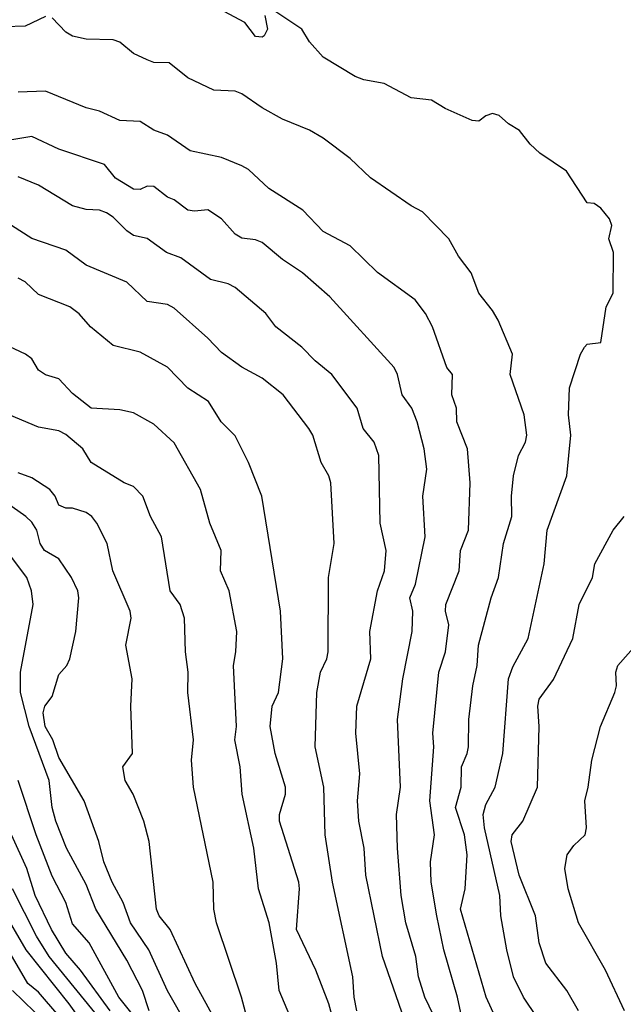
# Model space of a CAD drawing. Header units: metres. Extents: x -51132 to -49532, y -231222 to -229437.
# Tile 437 of 656: x -50151 to -50107, y -230591 to -230518. Entities that reach past the tile are written whole.
import ezdxf

# ---------------------------------------------------------------- set-up
doc = ezdxf.new("R2010")
doc.units = ezdxf.units.M
for name, color, linetype in [('CONTOUR_HALF', 8, 'Continuous'), ('CONTOUR_INDEX', 1, 'Continuous'), ('CONTOUR_INTER', 3, 'Continuous')]:
    doc.layers.add(name, color=color, linetype=linetype)

msp = doc.modelspace()

# ---------------------------------------------------------------- linework, layer by layer
at = {"layer": 'CONTOUR_HALF'}
for points, elevation in [([(-50149.58, -230517.834), (-50151.08, -230518.528), (-50152.58, -230518.589), (-50155.08, -230517.834), (-50156.58, -230518.58), (-50157.08, -230518.419), (-50157.275, -230518.259), (-50157.919, -230516.759)], 75.5), ([(-50115.454, -230593.759), (-50117.036, -230590.259), (-50118.952, -230583.759), (-50118.601, -230582.259), (-50118.458, -230579.759), (-50118.651, -230578.259), (-50119.322, -230576.259), (-50118.904, -230574.759), (-50118.878, -230573.259), (-50118.445, -230572.259), (-50118.358, -230571.759), (-50118.322, -230569.759), (-50118.026, -230567.259), (-50117.711, -230565.759), (-50117.608, -230564.259), (-50116.674, -230560.759), (-50116.13, -230559.259), (-50115.765, -230556.759), (-50115.152, -230554.759), (-50115.187, -230553.259), (-50115.036, -230551.759), (-50114.658, -230550.259), (-50114.135, -230549.259), (-50114.057, -230548.759), (-50114.232, -230547.259), (-50115.286, -230544.259), (-50115.111, -230542.759), (-50116.168, -230540.259), (-50116.58, -230539.532), (-50117.585, -230538.259), (-50118.165, -230536.759), (-50119.08, -230535.52), (-50119.814, -230534.259), (-50121.748, -230532.259), (-50122.58, -230531.815), (-50125.58, -230529.735), (-50127.08, -230528.311), (-50129.08, -230526.813), (-50130.08, -230526.231), (-50132.08, -230525.408), (-50133.58, -230524.583), (-50135.08, -230523.539), (-50135.58, -230523.345), (-50137.152, -230523.259), (-50139.08, -230522.352), (-50140.436, -230521.259), (-50141.58, -230521.231), (-50142.08, -230521.032), (-50143.08, -230520.559), (-50144.08, -230519.713), (-50144.58, -230519.54), (-50146.58, -230519.489), (-50147.58, -230519.274), (-50148.08, -230518.991), (-50149.08, -230517.922)], 75.5), ([(-50119.655, -230594.259), (-50121.568, -230590.259), (-50122.044, -230588.759), (-50122.229, -230587.259), (-50122.974, -230584.759), (-50123.321, -230582.759), (-50123.587, -230579.259), (-50123.677, -230576.759), (-50123.359, -230574.759), (-50123.598, -230569.759), (-50123.206, -230566.759), (-50122.509, -230563.259), (-50122.461, -230561.759), (-50122.683, -230560.759), (-50122.253, -230559.759), (-50121.545, -230556.259), (-50121.715, -230553.259), (-50121.427, -230551.259), (-50121.63, -230549.759), (-50122.151, -230547.759), (-50122.54, -230546.759), (-50123.238, -230545.759), (-50123.597, -230544.259), (-50123.831, -230543.759), (-50128.58, -230538.52), (-50130.61, -230536.759), (-50132.08, -230535.781), (-50133.58, -230534.523), (-50134.08, -230534.327), (-50135.08, -230534.2), (-50135.58, -230533.897), (-50136.58, -230532.778), (-50137.58, -230532.095), (-50138.58, -230532.213), (-50139.08, -230532.127), (-50140.08, -230531.374), (-50140.58, -230531.18), (-50141.58, -230530.372), (-50142.08, -230530.365), (-50142.58, -230530.603), (-50143.08, -230530.588), (-50144.398, -230529.759), (-50145.21, -230528.759), (-50148.58, -230527.636), (-50150.58, -230526.7), (-50153.58, -230527.175)], 74.5), ([(-50126.596, -230591.259), (-50126.795, -230590.259), (-50126.877, -230588.759), (-50128.392, -230581.759), (-50128.923, -230578.259), (-50129.027, -230574.759), (-50129.679, -230571.759), (-50129.538, -230567.759), (-50129.271, -230566.259), (-50128.805, -230565.259), (-50128.71, -230564.759), (-50128.688, -230559.259), (-50128.263, -230556.759), (-50128.522, -230552.259), (-50128.667, -230551.759), (-50129.226, -230550.759), (-50129.832, -230548.759), (-50130.128, -230548.259), (-50132.032, -230545.759), (-50133.58, -230544.534), (-50135.08, -230543.734), (-50136.58, -230542.653), (-50137.58, -230541.578), (-50140.08, -230539.368), (-50140.58, -230539.11), (-50142.08, -230538.875), (-50143.58, -230537.438), (-50146.58, -230536.181), (-50148.08, -230535.08), (-50150.58, -230534.217), (-50152.089, -230533.259)], 73.5), ([(-50131.075, -230592.759), (-50132.331, -230589.759), (-50132.511, -230587.759), (-50133.054, -230584.759), (-50133.848, -230582.259), (-50134.203, -230579.259), (-50135.051, -230575.259), (-50135.207, -230573.259), (-50135.59, -230571.259), (-50135.472, -230570.259), (-50135.709, -230565.759), (-50135.521, -230564.759), (-50135.441, -230563.259), (-50136.013, -230560.259), (-50136.645, -230558.759), (-50136.596, -230557.259), (-50137.433, -230555.259), (-50138.124, -230552.759), (-50140.08, -230549.323), (-50141.58, -230547.945), (-50143.08, -230547.11), (-50144.08, -230546.875), (-50146.193, -230546.759), (-50147.58, -230545.661), (-50148.58, -230544.585), (-50149.58, -230544.285), (-50150.08, -230543.956), (-50150.58, -230543.104), (-50151.053, -230542.759), (-50153.08, -230541.831)], 72.5), ([(-50136.6, -230592.759), (-50138.528, -230589.259), (-50140.36, -230585.259), (-50141.196, -230584.259), (-50141.379, -230583.759), (-50141.916, -230578.759), (-50142.318, -230577.259), (-50143.106, -230575.259), (-50143.691, -230574.259), (-50143.857, -230573.259), (-50143.149, -230572.259), (-50143.286, -230568.759), (-50143.18, -230566.759), (-50143.642, -230564.259), (-50143.261, -230562.259), (-50143.325, -230561.759), (-50144.593, -230558.759), (-50145.014, -230556.759), (-50145.787, -230555.259), (-50146.162, -230554.759), (-50146.58, -230554.46), (-50147.58, -230554.143), (-50148.08, -230554.149), (-50148.58, -230553.915), (-50148.853, -230553.259), (-50149.261, -230552.759), (-50150.58, -230551.895), (-50151.58, -230551.522)], 71.5), ([(-50110.23, -230591.259), (-50111.098, -230589.759), (-50112.644, -230587.759), (-50113.145, -230586.259), (-50113.415, -230584.259), (-50114.617, -230581.259), (-50115.2, -230578.759), (-50115.117, -230578.259), (-50114.345, -230577.259), (-50113.267, -230574.759), (-50113.128, -230570.259), (-50113.244, -230568.759), (-50113.147, -230568.259), (-50112.08, -230566.786), (-50110.651, -230563.759), (-50110.172, -230561.259), (-50109.209, -230559.259), (-50109.028, -230558.259), (-50107.665, -230555.759), (-50106.862, -230554.759)], 76.5), ([(-50141.918, -230591.259), (-50142.418, -230589.759), (-50143.58, -230587.519), (-50145.847, -230583.759), (-50146.58, -230581.939), (-50148.033, -230579.259), (-50148.822, -230577.259), (-50149.078, -230576.259), (-50149.314, -230574.259), (-50150.781, -230570.259), (-50151.411, -230567.759), (-50151.422, -230566.259), (-50150.487, -230561.259), (-50150.607, -230560.259), (-50150.957, -230559.259), (-50152.08, -230557.764)], 70.5), ([(-50144.795, -230591.259), (-50146.981, -230588.259), (-50148.08, -230587.007), (-50149.12, -230585.259), (-50150.333, -230582.759), (-50150.951, -230580.759), (-50152.084, -230578.259)], 69.5), ([(-50145.342, -230594.259), (-50147.836, -230590.759), (-50150.991, -230586.759), (-50152.756, -230583.759)], 68.5), ([(-50149.58, -230592.143), (-50152, -230589.759)], 67.5)]:
    msp.add_lwpolyline(points, dxfattribs=dict(at, elevation=elevation))
at = {"layer": 'CONTOUR_INDEX'}
for points, elevation in [([(-50118.841, -230591.759), (-50119.153, -230590.259), (-50120.161, -230586.759), (-50120.681, -230584.259), (-50121.103, -230581.759), (-50121.166, -230580.259), (-50120.865, -230578.259), (-50121.2, -230575.759), (-50120.908, -230571.759), (-50120.976, -230570.759), (-50120.53, -230566.259), (-50120.059, -230564.759), (-50119.799, -230562.759), (-50120.049, -230561.759), (-50120.012, -230561.259), (-50119.038, -230558.759), (-50118.949, -230557.259), (-50118.339, -230555.759), (-50118.218, -230552.259), (-50118.418, -230549.759), (-50119.202, -230547.759), (-50119.248, -230546.759), (-50119.591, -230545.759), (-50119.534, -230544.259), (-50119.938, -230543.759), (-50120.998, -230540.759), (-50121.522, -230539.759), (-50122.279, -230538.759), (-50125.08, -230536.725), (-50127.08, -230534.767), (-50129.08, -230533.696), (-50130.58, -230532.12), (-50133.08, -230530.518), (-50134.58, -230529.134), (-50135.08, -230528.853), (-50136.58, -230528.235), (-50138.903, -230527.759), (-50140.58, -230526.587), (-50141.58, -230526.22), (-50142.58, -230525.576), (-50144.08, -230525.505), (-50145.58, -230524.821), (-50146.58, -230524.564), (-50149.58, -230523.344), (-50151.58, -230523.422)], 75), ([(-50143.08, -230591.609), (-50144.163, -230590.259), (-50146.361, -230586.259), (-50147.58, -230584.842), (-50148.08, -230583.265), (-50149.08, -230581.317), (-50150.266, -230578.259), (-50151.58, -230574.259)], 70)]:
    msp.add_lwpolyline(points, dxfattribs=dict(at, elevation=elevation))
at = {"layer": 'CONTOUR_INTER'}
for points, elevation in [([(-50133.375, -230517.759), (-50133.199, -230518.759), (-50133.437, -230519.259), (-50133.58, -230519.363), (-50134.08, -230519.311), (-50134.866, -230518.259), (-50136.749, -230517.259)], 76), ([(-50113.29, -230591.759), (-50114.298, -230590.259), (-50115.033, -230588.759), (-50115.533, -230586.759), (-50115.957, -230584.259), (-50116.039, -230582.759), (-50117.181, -230577.759), (-50117.268, -230576.759), (-50117.08, -230576.027), (-50116.372, -230574.759), (-50115.822, -230572.259), (-50115.407, -230566.759), (-50115.08, -230565.853), (-50113.952, -230563.759), (-50112.755, -230558.259), (-50112.534, -230555.759), (-50111.095, -230551.759), (-50110.809, -230548.759), (-50110.965, -230547.259), (-50110.904, -230545.259), (-50110.083, -230542.759), (-50109.8, -230542.259), (-50109.58, -230542.029), (-50108.58, -230541.909), (-50108.179, -230539.259), (-50107.67, -230538.259), (-50107.653, -230535.259), (-50107.992, -230534.259), (-50107.76, -230533.259), (-50107.938, -230532.759), (-50108.58, -230531.98), (-50109.08, -230531.646), (-50109.58, -230531.58), (-50111.111, -230529.259), (-50113.08, -230527.92), (-50113.792, -230527.259), (-50114.58, -230526.249), (-50115.387, -230525.759), (-50116.08, -230525.144), (-50116.58, -230524.999), (-50117.08, -230525.172), (-50117.58, -230525.555), (-50118.08, -230525.515), (-50120.08, -230524.633), (-50121.08, -230524.016), (-50122.58, -230523.833), (-50124.58, -230522.779), (-50126.08, -230522.501), (-50126.707, -230522.259), (-50129.08, -230520.832), (-50130.08, -230519.697), (-50130.656, -230518.759), (-50132.58, -230517.485)], 76), ([(-50123.08, -230591.943), (-50124.694, -230587.259), (-50125.925, -230581.259), (-50126.057, -230579.259), (-50126.436, -230577.259), (-50126.546, -230575.759), (-50126.368, -230573.759), (-50126.673, -230570.759), (-50126.585, -230568.759), (-50125.559, -230565.259), (-50125.636, -230563.259), (-50125.065, -230560.259), (-50124.556, -230558.759), (-50124.421, -230557.259), (-50124.873, -230555.259), (-50124.963, -230550.259), (-50125.322, -230549.259), (-50126.135, -230548.259), (-50126.563, -230546.759), (-50128.439, -230544.259), (-50129.667, -230543.259), (-50130.655, -230542.259), (-50132.568, -230540.759), (-50133.315, -230539.759), (-50135.58, -230537.846), (-50136.08, -230537.574), (-50137.398, -230537.259), (-50139.58, -230535.649), (-50140.633, -230535.259), (-50142.08, -230534.218), (-50143.08, -230533.991), (-50143.58, -230533.663), (-50144.58, -230532.638), (-50145.08, -230532.334), (-50145.58, -230532.14), (-50146.58, -230532.077), (-50147.58, -230531.8), (-50150.08, -230530.287), (-50151.58, -230529.679)], 74), ([(-50127.977, -230593.259), (-50128.67, -230590.759), (-50129.611, -230588.259), (-50131.059, -230585.259), (-50130.82, -230582.259), (-50130.877, -230581.759), (-50132.308, -230577.259), (-50132.301, -230576.759), (-50131.863, -230575.259), (-50131.851, -230574.759), (-50132.63, -230572.259), (-50132.985, -230570.259), (-50132.845, -230568.759), (-50132.374, -230567.759), (-50132.057, -230565.259), (-50132.229, -230561.759), (-50133.616, -230553.259), (-50134.589, -230550.759), (-50135.58, -230548.796), (-50136.608, -230547.759), (-50137.533, -230546.259), (-50139.08, -230545.28), (-50140.58, -230543.728), (-50142.58, -230542.609), (-50144.58, -230542.127), (-50146.246, -230540.759), (-50147.08, -230539.777), (-50147.778, -230539.259), (-50150.08, -230538.349), (-50151.08, -230537.433), (-50151.58, -230537.144)], 73), ([(-50134.444, -230592.759), (-50135.119, -230590.259), (-50136.959, -230584.759), (-50137.145, -230583.759), (-50137.203, -230581.759), (-50138.657, -230574.759), (-50138.795, -230572.759), (-50138.651, -230571.259), (-50139.063, -230567.759), (-50139.032, -230566.259), (-50139.25, -230564.759), (-50139.313, -230562.259), (-50139.646, -230561.259), (-50140.365, -230560.259), (-50141.001, -230556.259), (-50141.826, -230554.759), (-50142.381, -230553.259), (-50143.08, -230552.547), (-50143.758, -230552.259), (-50146.192, -230550.759), (-50146.816, -230549.759), (-50148.08, -230548.703), (-50148.58, -230548.425), (-50150.08, -230548.156), (-50152.25, -230547.259)], 72), ([(-50139.08, -230592.436), (-50140.58, -230589.791), (-50141.945, -230586.759), (-50143.309, -230584.759), (-50143.844, -230583.259), (-50144.655, -230581.759), (-50145.268, -230580.259), (-50145.638, -230578.759), (-50146.709, -230575.759), (-50148.58, -230572.567), (-50149.029, -230571.259), (-50149.606, -230570.259), (-50149.742, -230569.259), (-50149.612, -230568.759), (-50149.08, -230568.064), (-50148.58, -230566.416), (-50148.003, -230565.759), (-50147.781, -230565.259), (-50147.345, -230563.259), (-50147.119, -230560.759), (-50147.193, -230560.259), (-50147.647, -230559.259), (-50148.58, -230557.889), (-50149.656, -230557.259), (-50149.957, -230556.759), (-50150.21, -230555.759), (-50150.58, -230555.184), (-50151.034, -230554.759), (-50154.08, -230552.624)], 71), ([(-50106.845, -230591.259), (-50108.242, -230588.259), (-50110.224, -230584.759), (-50110.994, -230582.259), (-50111.247, -230580.759), (-50111.057, -230579.759), (-50110.58, -230579.047), (-50109.739, -230578.259), (-50109.631, -230577.759), (-50109.766, -230575.759), (-50109.506, -230574.759), (-50109.254, -230572.759), (-50108.597, -230570.259), (-50107.551, -230567.759), (-50107.428, -230567.259), (-50107.468, -230566.259), (-50107.317, -230565.759), (-50105.998, -230564.259)], 77), ([(-50144.08, -230593.669), (-50149.306, -230587.259), (-50150.235, -230585.759), (-50152.02, -230582.259)], 69), ([(-50148.58, -230591.634), (-50150.08, -230589.895), (-50150.882, -230589.259), (-50153.517, -230584.759)], 68)]:
    msp.add_lwpolyline(points, dxfattribs=dict(at, elevation=elevation))

doc.saveas('drawing.dxf')
